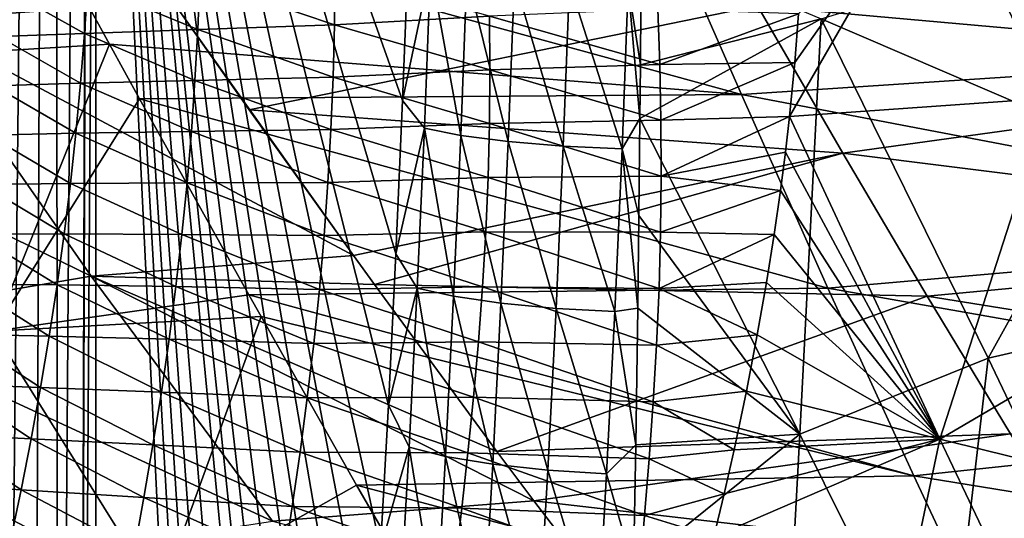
# Model space of a CAD drawing. Header units: metres. Extents: x -105 to 105, y -117 to 62.
# Tile 324 of 382: x 24.43 to 31.1, y -7.22 to -3.84. Entities that reach past the tile are written whole.
import ezdxf

# ---------------------------------------------------------------- set-up
doc = ezdxf.new("R2010")
doc.units = ezdxf.units.M
doc.layers.add('solid_509432_AD150_SW0001_01', color=7, linetype='CONTINUOUS')

msp = doc.modelspace()

# ---------------------------------------------------------------- linework, layer by layer
at = {"layer": 'solid_509432_AD150_SW0001_01'}
for points in [[(24.247339, 18.997387, 3.718871), (24.659927, 18.974371, 4.334177), (24.314623, -14.112685, 3.801828)], [(24.659927, 18.974371, 4.334177), (24.513519, -14.56144, 4.082162), (24.314623, -14.112685, 3.801828)], [(24.659927, 18.974371, 4.334177), (24.687784, -15.03554, 4.388218), (24.513519, -14.56144, 4.082162)], [(24.659927, 18.974371, 4.334177), (24.933788, 18.948616, 5.022625), (24.687784, -15.03554, 4.388218)], [(24.933788, 18.948616, 5.022625), (24.832441, -15.527455, 4.715539), (24.687784, -15.03554, 4.388218)], [(24.933788, 18.948616, 5.022625), (24.93881, 18.947937, 5.040775), (24.832441, -15.527455, 4.715539)], [(24.93881, 18.947937, 5.040775), (24.943733, 18.947256, 5.058951), (24.832441, -15.527455, 4.715539)], [(24.832441, -15.527455, 4.715539), (24.943733, 18.947256, 5.058951), (24.943733, 1.45925, 5.058951)], [(24.832441, -15.527455, 4.715539), (24.943733, 1.45925, 5.058951), (24.943733, -16.028759, 5.058951)], [(25.778952, -15.805545, 8.176036), (24.943733, -16.028759, 5.058951), (24.943733, 1.45925, 5.058951)], [(25.895687, -15.508703, 8.611695), (25.778952, -15.805545, 8.176036), (24.943733, 1.45925, 5.058951)], [(26.004684, -15.151433, 9.018476), (25.895687, -15.508703, 8.611695), (24.943733, 1.45925, 5.058951)], [(26.114771, -14.694721, 9.429327), (26.004684, -15.151433, 9.018476), (24.943733, 1.45925, 5.058951)], [(26.231422, -14.087435, 9.864674), (26.114771, -14.694721, 9.429327), (24.943733, 1.45925, 5.058951)], [(26.359917, -13.250351, 10.344225), (26.231422, -14.087435, 9.864674), (24.943733, 1.45925, 5.058951)], [(26.429111, -12.717813, 10.602464), (26.359917, -13.250351, 10.344225), (24.943733, 1.45925, 5.058951)], [(26.501348, -12.093252, 10.872055), (26.429111, -12.717813, 10.602464), (24.943733, 1.45925, 5.058951)], [(26.576569, -11.360358, 11.152777), (26.501348, -12.093252, 10.872055), (24.943733, 1.45925, 5.058951)], [(26.654648, -10.500902, 11.444173), (26.576569, -11.360358, 11.152777), (24.943733, 1.45925, 5.058951)], [(26.708025, -9.848174, 11.643378), (26.654648, -10.500902, 11.444173), (24.943733, 1.45925, 5.058951)], [(26.762272, -9.124187, 11.845836), (26.708025, -9.848174, 11.643378), (24.943733, 1.45925, 5.058951)], [(26.817308, -8.319231, 12.051229), (26.762272, -9.124187, 11.845836), (24.943733, 1.45925, 5.058951)], [(26.87257, -7.424845, 12.257475), (26.817308, -8.319231, 12.051229), (24.943733, 1.45925, 5.058951)], [(26.926561, -6.455639, 12.458967), (26.87257, -7.424845, 12.257475), (24.943733, 1.45925, 5.058951)], [(26.977571, -5.430141, 12.649341), (26.926561, -6.455639, 12.458967), (24.943733, 1.45925, 5.058951)], [(27.022991, -4.391678, 12.818848), (26.977571, -5.430141, 12.649341), (24.943733, 1.45925, 5.058951)], [(27.061956, -3.365853, 12.964272), (27.022991, -4.391678, 12.818848), (24.943733, 1.45925, 5.058951)], [(23.702496, -3.848863, -12.882402), (25.12149, -3.233153, -13.018969), (22.304592, -2.096329, -13.247952)], [(23.129868, -4.126054, -15.836517), (24.011829, -2.138889, -16.166744), (24.496012, -3.027191, -16.036428)], [(28.731476, -3.010225, -16.045742), (33.420654, -2.802741, -16.086226), (33.821884, -4.053894, -15.845884)], [(29.645636, -4.499362, 16.742535), (31.409517, -4.375299, 16.634314), (30.653074, -2.753594, 16.933634)], [(29.681322, -4.132398, 16.79549), (29.645636, -4.499362, 16.742535), (30.653074, -2.753594, 16.933634)], [(29.707012, -3.803063, 16.842133), (29.681322, -4.132398, 16.79549), (30.653074, -2.753594, 16.933634)], [(30.653074, -2.753594, 16.933634), (31.409517, -4.375299, 16.634314), (32.528255, -3.157837, 16.799286)], [(29.428278, -3.750064, -12.90574), (34.17168, -4.17171, -12.805848), (33.665951, -2.977545, -13.10446)], [(23.129868, -4.126054, -15.836517), (24.496012, -3.027191, -16.036428), (25.035501, -4.00878, -15.840075)], [(24.496012, -3.027191, -16.036428), (28.731476, -3.010225, -16.045742), (29.319971, -4.349708, -15.766714)], [(25.035501, -4.00878, -15.840075), (24.496012, -3.027191, -16.036428), (29.319971, -4.349708, -15.766714)], [(29.319971, -4.349708, -15.766714), (28.731476, -3.010225, -16.045742), (33.821884, -4.053894, -15.845884)], [(23.702496, -3.848863, -12.882402), (25.462069, -3.717191, -12.898399), (25.12149, -3.233153, -13.018969)], [(28.552742, -3.610909, 14.055549), (28.640095, -3.319851, 14.088684), (28.634405, -4.150319, 13.975059)], [(29.860731, -3.838031, 13.915733), (28.634405, -4.150319, 13.975059), (28.640095, -3.319851, 14.088684)], [(27.212793, -3.493046, 13.320502), (27.022991, -4.391678, 12.818848), (27.061956, -3.365853, 12.964272)], [(29.860731, -3.838031, 13.915733), (31.202213, -3.426704, 13.89518), (31.806458, -4.673722, 13.61173)], [(26.560396, -3.879154, 17.936876), (26.563128, -3.529157, 17.986624), (25.647503, -3.569849, 18.743839)], [(27.61203, -3.820486, 17.3622), (26.563128, -3.529157, 17.986624), (26.560396, -3.879154, 17.936876)], [(27.212793, -3.493046, 13.320502), (27.170977, -4.579565, 13.16444), (27.022991, -4.391678, 12.818848)], [(27.417208, -4.627951, 13.477238), (27.170977, -4.579565, 13.16444), (27.212793, -3.493046, 13.320502)], [(27.459259, -3.533952, 13.63418), (27.417208, -4.627951, 13.477238), (27.212793, -3.493046, 13.320502)], [(27.73842, -4.669157, 13.713747), (27.417208, -4.627951, 13.477238), (27.459259, -3.533952, 13.63418)], [(27.780674, -3.568789, 13.87144), (27.73842, -4.669157, 13.713747), (27.459259, -3.533952, 13.63418)], [(24.866941, -3.936885, 19.624224), (24.888702, -3.602059, 19.658499), (24.313271, -3.624776, 20.698587)], [(25.63446, -3.910607, 18.70096), (24.888702, -3.602059, 19.658499), (24.866941, -3.936885, 19.624224)], [(25.63446, -3.910607, 18.70096), (25.647503, -3.569849, 18.743839), (24.888702, -3.602059, 19.658499)], [(26.560396, -3.879154, 17.936876), (25.647503, -3.569849, 18.743839), (25.63446, -3.910607, 18.70096)], [(28.111658, -4.70024, 13.857066), (27.73842, -4.669157, 13.713747), (27.780674, -3.568789, 13.87144)], [(28.154064, -3.595068, 14.015324), (28.111658, -4.70024, 13.857066), (27.780674, -3.568789, 13.87144)], [(28.510244, -4.718977, 13.89695), (28.111658, -4.70024, 13.857066), (28.154064, -3.595068, 14.015324)], [(28.552742, -3.610909, 14.055549), (28.510244, -4.718977, 13.89695), (28.154064, -3.595068, 14.015324)], [(24.866941, -3.936885, 19.624224), (24.313271, -3.624776, 20.698587), (24.284687, -3.957205, 20.674353)], [(28.552742, -3.610909, 14.055549), (28.631023, -4.513137, 13.920799), (28.510244, -4.718977, 13.89695)], [(28.552742, -3.610909, 14.055549), (28.634405, -4.150319, 13.975059), (28.631023, -4.513137, 13.920799)], [(23.702496, -3.848863, -12.882402), (26.689667, -5.441865, -12.323503), (25.462069, -3.717191, -12.898399)], [(25.462069, -3.717191, -12.898399), (25.983873, -4.455013, -12.680984), (29.428278, -3.750064, -12.90574)], [(25.462069, -3.717191, -12.898399), (26.689667, -5.441865, -12.323503), (25.983873, -4.455013, -12.680984)], [(25.983873, -4.455013, -12.680984), (30.007412, -4.748857, -12.600513), (29.428278, -3.750064, -12.90574)], [(28.765974, -4.147753, 16.933825), (28.752045, -3.772734, 16.991646), (27.61203, -3.820486, 17.3622)], [(28.765974, -4.147753, 16.933825), (29.707012, -3.803063, 16.842133), (28.752045, -3.772734, 16.991646)], [(28.765974, -4.147753, 16.933825), (29.681322, -4.132398, 16.79549), (29.707012, -3.803063, 16.842133)], [(29.428278, -3.750064, -12.90574), (30.007412, -4.748857, -12.600513), (34.17168, -4.17171, -12.805848)], [(23.702496, -3.848863, -12.882402), (21.991444, -4.154826, -12.867623), (24.912556, -5.581485, -12.297625)], [(23.702496, -3.848863, -12.882402), (24.912556, -5.581485, -12.297625), (26.689667, -5.441865, -12.323503)], [(27.61422, -4.182704, 17.306995), (27.61203, -3.820486, 17.3622), (26.560396, -3.879154, 17.936876)], [(28.765974, -4.147753, 16.933825), (27.61203, -3.820486, 17.3622), (27.61422, -4.182704, 17.306995)], [(29.860731, -3.838031, 13.915733), (28.631023, -4.513137, 13.920799), (28.634405, -4.150319, 13.975059)], [(29.860731, -3.838031, 13.915733), (29.716213, -6.651552, 13.379395), (28.631023, -4.513137, 13.920799)], [(29.860731, -3.838031, 13.915733), (30.991915, -6.136744, 13.342128), (29.716213, -6.651552, 13.379395)], [(29.860731, -3.838031, 13.915733), (31.806458, -4.673722, 13.61173), (30.991915, -6.136744, 13.342128)], [(24.839819, -4.274424, 19.588573), (24.866941, -3.936885, 19.624224), (24.284687, -3.957205, 20.674353)], [(25.615587, -4.254746, 18.656864), (24.866941, -3.936885, 19.624224), (24.839819, -4.274424, 19.588573)], [(25.615587, -4.254746, 18.656864), (25.63446, -3.910607, 18.70096), (24.866941, -3.936885, 19.624224)], [(26.551285, -4.232784, 17.885975), (25.63446, -3.910607, 18.70096), (25.615587, -4.254746, 18.656864)], [(26.551285, -4.232784, 17.885975), (26.560396, -3.879154, 17.936876), (25.63446, -3.910607, 18.70096)], [(27.61422, -4.182704, 17.306995), (26.560396, -3.879154, 17.936876), (26.551285, -4.232784, 17.885975)], [(24.839819, -4.274424, 19.588573), (24.284687, -3.957205, 20.674353), (24.25111, -4.291283, 20.648487)], [(23.129868, -4.126054, -15.836517), (25.035501, -4.00878, -15.840075), (24.251904, -5.955356, -15.313056)], [(24.251904, -5.955356, -15.313056), (25.035501, -4.00878, -15.840075), (25.239939, -4.378633, -15.751504)], [(25.239939, -4.378633, -15.751504), (25.035501, -4.00878, -15.840075), (29.319971, -4.349708, -15.766714)], [(29.319971, -4.349708, -15.766714), (33.821884, -4.053894, -15.845884), (34.223797, -5.28536, -15.516381)], [(28.774221, -4.52446, 16.874058), (29.681322, -4.132398, 16.79549), (28.765974, -4.147753, 16.933825)], [(28.774221, -4.52446, 16.874058), (29.645636, -4.499362, 16.742535), (29.681322, -4.132398, 16.79549)], [(21.991444, -4.154826, -12.867623), (23.179106, -5.875553, -12.277843), (24.912556, -5.581485, -12.297625)], [(27.611004, -4.546715, 17.24992), (27.61422, -4.182704, 17.306995), (26.551285, -4.232784, 17.885975)], [(28.774221, -4.52446, 16.874058), (27.61422, -4.182704, 17.306995), (27.611004, -4.546715, 17.24992)], [(28.774221, -4.52446, 16.874058), (28.765974, -4.147753, 16.933825), (27.61422, -4.182704, 17.306995)], [(30.007412, -4.748857, -12.600513), (34.675663, -5.332405, -12.405676), (34.17168, -4.17171, -12.805848)], [(25.591728, -4.600301, 18.610991), (25.615587, -4.254746, 18.656864), (24.839819, -4.274424, 19.588573)], [(26.536951, -4.588135, 17.833242), (25.615587, -4.254746, 18.656864), (25.591728, -4.600301, 18.610991)], [(26.536951, -4.588135, 17.833242), (26.551285, -4.232784, 17.885975), (25.615587, -4.254746, 18.656864)], [(27.611004, -4.546715, 17.24992), (26.551285, -4.232784, 17.885975), (26.536951, -4.588135, 17.833242)], [(24.807899, -4.612875, 19.55117), (24.25111, -4.291283, 20.648487), (24.21287, -4.625592, 20.620871)], [(24.807899, -4.612875, 19.55117), (24.839819, -4.274424, 19.588573), (24.25111, -4.291283, 20.648487)], [(25.591728, -4.600301, 18.610991), (24.839819, -4.274424, 19.588573), (24.807899, -4.612875, 19.55117)], [(24.251904, -5.955356, -15.313056), (25.239939, -4.378633, -15.751504), (25.980072, -5.706882, -15.365392)], [(25.239939, -4.378633, -15.751504), (29.319971, -4.349708, -15.766714), (29.906162, -5.662018, -15.388054)], [(25.980072, -5.706882, -15.365392), (25.239939, -4.378633, -15.751504), (29.906162, -5.662018, -15.388054)], [(27.170977, -4.579565, 13.16444), (26.977571, -5.430141, 12.649341), (27.022991, -4.391678, 12.818848)], [(29.906162, -5.662018, -15.388054), (29.319971, -4.349708, -15.766714), (34.223797, -5.28536, -15.516381)], [(29.645636, -4.499362, 16.742535), (30.664425, -6.686245, 16.249662), (31.409517, -4.375299, 16.634314)], [(30.664425, -6.686245, 16.249662), (32.08926, -5.850471, 16.298962), (31.409517, -4.375299, 16.634314)], [(25.983873, -4.455013, -12.680984), (26.689667, -5.441865, -12.323503), (30.007412, -4.748857, -12.600513)], [(28.776415, -4.902999, 16.812645), (28.774221, -4.52446, 16.874058), (27.611004, -4.546715, 17.24992)], [(28.510244, -4.718977, 13.89695), (28.631023, -4.513137, 13.920799), (28.623903, -5.16967, 13.815463)], [(28.623903, -5.16967, 13.815463), (28.631023, -4.513137, 13.920799), (29.716213, -6.651552, 13.379395)], [(28.776415, -4.902999, 16.812645), (29.645636, -4.499362, 16.742535), (28.774221, -4.52446, 16.874058)], [(28.776415, -4.902999, 16.812645), (29.617605, -4.741831, 16.707075), (29.645636, -4.499362, 16.742535)], [(29.617605, -4.741831, 16.707075), (30.664425, -6.686245, 16.249662), (29.645636, -4.499362, 16.742535)], [(25.562498, -4.948141, 18.563892), (25.591728, -4.600301, 18.610991), (24.807899, -4.612875, 19.55117)], [(26.516954, -4.945984, 17.779182), (25.591728, -4.600301, 18.610991), (25.562498, -4.948141, 18.563892)], [(26.516954, -4.945984, 17.779182), (26.536951, -4.588135, 17.833242), (25.591728, -4.600301, 18.610991)], [(27.601978, -4.913, 17.191357), (26.536951, -4.588135, 17.833242), (26.516954, -4.945984, 17.779182)], [(27.601978, -4.913, 17.191357), (27.611004, -4.546715, 17.24992), (26.536951, -4.588135, 17.833242)], [(27.170977, -4.579565, 13.16444), (27.122704, -5.662119, 12.984285), (26.977571, -5.430141, 12.649341)], [(27.368673, -5.71761, 13.296107), (27.122704, -5.662119, 12.984285), (27.170977, -4.579565, 13.16444)], [(27.417208, -4.627951, 13.477238), (27.368673, -5.71761, 13.296107), (27.170977, -4.579565, 13.16444)], [(28.776415, -4.902999, 16.812645), (27.611004, -4.546715, 17.24992), (27.601978, -4.913, 17.191357)], [(24.770876, -4.953065, 19.512615), (24.21287, -4.625592, 20.620871), (24.169758, -4.960782, 20.592138)], [(24.770876, -4.953065, 19.512615), (24.807899, -4.612875, 19.55117), (24.21287, -4.625592, 20.620871)], [(25.562498, -4.948141, 18.563892), (24.807899, -4.612875, 19.55117), (24.770876, -4.953065, 19.512615)], [(27.689665, -5.764867, 13.531787), (27.368673, -5.71761, 13.296107), (27.417208, -4.627951, 13.477238)], [(27.73842, -4.669157, 13.713747), (27.689665, -5.764867, 13.531787), (27.417208, -4.627951, 13.477238)], [(28.062735, -5.800514, 13.674479), (27.689665, -5.764867, 13.531787), (27.73842, -4.669157, 13.713747)], [(28.111658, -4.70024, 13.857066), (28.062735, -5.800514, 13.674479), (27.73842, -4.669157, 13.713747)], [(28.46122, -5.822002, 13.713985), (28.062735, -5.800514, 13.674479), (28.111658, -4.70024, 13.857066)], [(28.510244, -4.718977, 13.89695), (28.46122, -5.822002, 13.713985), (28.111658, -4.70024, 13.857066)], [(28.510244, -4.718977, 13.89695), (28.616453, -5.797384, 13.705969), (28.46122, -5.822002, 13.713985)], [(28.510244, -4.718977, 13.89695), (28.623903, -5.16967, 13.815463), (28.616453, -5.797384, 13.705969)], [(30.991915, -6.136744, 13.342128), (31.806458, -4.673722, 13.61173), (32.351986, -5.82567, 13.289218)], [(26.689667, -5.441865, -12.323503), (26.831274, -5.637852, -12.24294), (30.007412, -4.748857, -12.600513)], [(26.831274, -5.637852, -12.24294), (30.57947, -5.716385, -12.226714), (30.007412, -4.748857, -12.600513)], [(28.776415, -4.902999, 16.812645), (29.583939, -5.001543, 16.668711), (29.617605, -4.741831, 16.707075)], [(29.583939, -5.001543, 16.668711), (30.664425, -6.686245, 16.249662), (29.617605, -4.741831, 16.707075)], [(30.007412, -4.748857, -12.600513), (30.57947, -5.716385, -12.226714), (34.675663, -5.332405, -12.405676)], [(27.586651, -5.281991, 17.131819), (27.601978, -4.913, 17.191357), (26.516954, -4.945984, 17.779182)], [(28.772047, -5.283515, 16.75005), (27.601978, -4.913, 17.191357), (27.586651, -5.281991, 17.131819)], [(28.772047, -5.283515, 16.75005), (28.776415, -4.902999, 16.812645), (27.601978, -4.913, 17.191357)], [(28.772047, -5.283515, 16.75005), (29.583939, -5.001543, 16.668711), (28.776415, -4.902999, 16.812645)], [(24.728426, -5.295626, 19.47352), (24.169758, -4.960782, 20.592138), (24.12155, -5.297349, 20.56292)], [(24.728426, -5.295626, 19.47352), (24.770876, -4.953065, 19.512615), (24.169758, -4.960782, 20.592138)], [(25.527504, -5.298922, 18.516153), (24.770876, -4.953065, 19.512615), (24.728426, -5.295626, 19.47352)], [(25.527504, -5.298922, 18.516153), (25.562498, -4.948141, 18.563892), (24.770876, -4.953065, 19.512615)], [(26.490849, -5.306906, 17.724337), (25.562498, -4.948141, 18.563892), (25.527504, -5.298922, 18.516153)], [(26.490849, -5.306906, 17.724337), (26.516954, -4.945984, 17.779182), (25.562498, -4.948141, 18.563892)], [(27.586651, -5.281991, 17.131819), (26.516954, -4.945984, 17.779182), (26.490849, -5.306906, 17.724337)], [(28.772047, -5.283515, 16.75005), (29.541178, -5.298644, 16.624365), (29.583939, -5.001543, 16.668711)], [(29.583939, -5.001543, 16.668711), (29.541178, -5.298644, 16.624365), (30.664425, -6.686245, 16.249662)], [(28.616453, -5.797384, 13.705969), (28.623903, -5.16967, 13.815463), (29.716213, -6.651552, 13.379395)], [(24.680428, -5.640551, 19.434212), (24.12155, -5.297349, 20.56292), (24.06815, -5.635297, 20.533613)], [(24.680428, -5.640551, 19.434212), (24.728426, -5.295626, 19.47352), (24.12155, -5.297349, 20.56292)], [(25.486616, -5.652601, 18.468029), (24.728426, -5.295626, 19.47352), (24.680428, -5.640551, 19.434212)], [(25.486616, -5.652601, 18.468029), (25.527504, -5.298922, 18.516153), (24.728426, -5.295626, 19.47352)], [(26.45854, -5.670791, 17.668894), (25.527504, -5.298922, 18.516153), (25.486616, -5.652601, 18.468029)], [(26.45854, -5.670791, 17.668894), (26.490849, -5.306906, 17.724337), (25.527504, -5.298922, 18.516153)], [(27.564959, -5.65352, 17.071449), (26.490849, -5.306906, 17.724337), (26.45854, -5.670791, 17.668894)], [(27.564959, -5.65352, 17.071449), (27.586651, -5.281991, 17.131819), (26.490849, -5.306906, 17.724337)], [(28.761126, -5.665732, 16.686375), (27.586651, -5.281991, 17.131819), (27.564959, -5.65352, 17.071449)], [(28.761126, -5.665732, 16.686375), (28.772047, -5.283515, 16.75005), (27.586651, -5.281991, 17.131819)], [(28.761126, -5.665732, 16.686375), (29.541178, -5.298644, 16.624365), (28.772047, -5.283515, 16.75005)], [(28.761126, -5.665732, 16.686375), (29.488985, -5.624166, 16.575314), (29.541178, -5.298644, 16.624365)], [(29.541178, -5.298644, 16.624365), (29.488985, -5.624166, 16.575314), (30.664425, -6.686245, 16.249662)], [(29.906162, -5.662018, -15.388054), (34.223797, -5.28536, -15.516381), (34.626957, -6.493459, -15.097383)], [(30.57947, -5.716385, -12.226714), (35.179729, -6.45471, -11.904527), (34.675663, -5.332405, -12.405676)], [(24.912556, -5.581485, -12.297625), (26.831274, -5.637852, -12.24294), (26.689667, -5.441865, -12.323503)], [(27.122704, -5.662119, 12.984285), (26.926561, -6.455639, 12.458967), (26.977571, -5.430141, 12.649341)], [(24.912556, -5.581485, -12.297625), (23.179106, -5.875553, -12.277843), (26.140093, -7.240955, -11.495845)], [(24.912556, -5.581485, -12.297625), (27.91234, -7.104265, -11.529816), (27.662203, -6.770358, -11.710224)], [(24.912556, -5.581485, -12.297625), (26.140093, -7.240955, -11.495845), (27.91234, -7.104265, -11.529816)], [(24.912556, -5.581485, -12.297625), (27.662203, -6.770358, -11.710224), (26.831274, -5.637852, -12.24294)], [(24.626883, -5.987533, 19.394974), (24.06815, -5.635297, 20.533613), (24.009539, -5.974383, 20.504599)], [(24.626883, -5.987533, 19.394974), (24.680428, -5.640551, 19.434212), (24.06815, -5.635297, 20.533613)], [(25.439886, -6.008826, 18.41972), (24.680428, -5.640551, 19.434212), (24.626883, -5.987533, 19.394974)], [(25.439886, -6.008826, 18.41972), (25.486616, -5.652601, 18.468029), (24.680428, -5.640551, 19.434212)], [(26.420145, -6.037261, 17.612988), (25.486616, -5.652601, 18.468029), (25.439886, -6.008826, 18.41972)], [(26.420145, -6.037261, 17.612988), (26.45854, -5.670791, 17.668894), (25.486616, -5.652601, 18.468029)], [(25.980072, -5.706882, -15.365392), (29.906162, -5.662018, -15.388054), (30.48715, -6.935239, -14.914065)], [(27.537066, -6.027245, 17.010323), (26.45854, -5.670791, 17.668894), (26.420145, -6.037261, 17.612988)], [(27.537066, -6.027245, 17.010323), (27.564959, -5.65352, 17.071449), (26.45854, -5.670791, 17.668894)], [(26.831274, -5.637852, -12.24294), (27.662203, -6.770358, -11.710224), (30.57947, -5.716385, -12.226714)], [(27.122704, -5.662119, 12.984285), (27.067966, -6.739946, 12.780002), (26.926561, -6.455639, 12.458967)], [(27.313629, -6.802713, 13.090681), (27.067966, -6.739946, 12.780002), (27.122704, -5.662119, 12.984285)], [(27.368673, -5.71761, 13.296107), (27.313629, -6.802713, 13.090681), (27.122704, -5.662119, 12.984285)], [(28.743898, -6.049302, 16.621653), (27.564959, -5.65352, 17.071449), (27.537066, -6.027245, 17.010323)], [(28.743898, -6.049302, 16.621653), (28.761126, -5.665732, 16.686375), (27.564959, -5.65352, 17.071449)], [(28.743898, -6.049302, 16.621653), (29.426697, -5.979643, 16.521189), (28.761126, -5.665732, 16.686375)], [(28.761126, -5.665732, 16.686375), (29.426697, -5.979643, 16.521189), (29.488985, -5.624166, 16.575314)], [(29.488985, -5.624166, 16.575314), (29.426697, -5.979643, 16.521189), (30.664425, -6.686245, 16.249662)], [(30.48715, -6.935239, -14.914065), (29.906162, -5.662018, -15.388054), (34.626957, -6.493459, -15.097383)], [(24.251904, -5.955356, -15.313056), (25.980072, -5.706882, -15.365392), (26.063683, -5.855721, -15.315308)], [(26.063683, -5.855721, -15.315308), (25.980072, -5.706882, -15.365392), (30.48715, -6.935239, -14.914065)], [(27.634359, -6.856167, 13.325388), (27.313629, -6.802713, 13.090681), (27.368673, -5.71761, 13.296107)], [(27.689665, -5.764867, 13.531787), (27.634359, -6.856167, 13.325388), (27.368673, -5.71761, 13.296107)], [(27.662203, -6.770358, -11.710224), (31.14443, -6.648873, -11.786698), (30.57947, -5.716385, -12.226714)], [(30.57947, -5.716385, -12.226714), (31.14443, -6.648873, -11.786698), (35.179729, -6.45471, -11.904527)], [(28.007233, -6.896488, 13.467346), (27.634359, -6.856167, 13.325388), (27.689665, -5.764867, 13.531787)], [(28.062735, -5.800514, 13.674479), (28.007233, -6.896488, 13.467346), (27.689665, -5.764867, 13.531787)], [(28.4056, -6.920795, 13.506411), (28.007233, -6.896488, 13.467346), (28.062735, -5.800514, 13.674479)], [(28.46122, -5.822002, 13.713985), (28.4056, -6.920795, 13.506411), (28.062735, -5.800514, 13.674479)], [(28.46122, -5.822002, 13.713985), (28.616453, -5.797384, 13.705969), (28.6028, -6.724628, 13.528377)], [(28.616453, -5.797384, 13.705969), (29.716213, -6.651552, 13.379395), (28.6028, -6.724628, 13.528377)], [(24.251904, -5.955356, -15.313056), (26.063683, -5.855721, -15.315308), (25.375866, -7.751389, -14.58746)], [(25.375866, -7.751389, -14.58746), (26.063683, -5.855721, -15.315308), (26.711332, -6.998131, -14.882732)], [(26.711332, -6.998131, -14.882732), (26.063683, -5.855721, -15.315308), (30.48715, -6.935239, -14.914065)], [(28.46122, -5.822002, 13.713985), (28.6028, -6.724628, 13.528377), (28.4056, -6.920795, 13.506411)], [(30.664425, -6.686245, 16.249662), (32.695499, -7.184085, 15.935346), (32.08926, -5.850471, 16.298962)], [(30.991915, -6.136744, 13.342128), (32.351986, -5.82567, 13.289218), (32.001514, -8.251347, 12.583988)], [(23.179106, -5.875553, -12.277843), (24.401459, -7.510242, -11.472108), (26.140093, -7.240955, -11.495845)], [(22.486572, -6.252821, -15.307288), (24.251904, -5.955356, -15.313056), (25.375866, -7.751389, -14.58746)], [(24.568047, -6.335572, 19.356056), (24.009539, -5.974383, 20.504599), (23.945875, -6.313794, 20.476229)], [(24.568047, -6.335572, 19.356056), (24.626883, -5.987533, 19.394974), (24.009539, -5.974383, 20.504599)], [(25.387699, -6.366537, 18.371393), (24.626883, -5.987533, 19.394974), (24.568047, -6.335572, 19.356056)], [(25.387699, -6.366537, 18.371393), (25.439886, -6.008826, 18.41972), (24.626883, -5.987533, 19.394974)], [(28.743898, -6.049302, 16.621653), (29.353092, -6.361445, 16.462589), (29.426697, -5.979643, 16.521189)], [(29.426697, -5.979643, 16.521189), (29.353092, -6.361445, 16.462589), (30.664425, -6.686245, 16.249662)], [(26.376204, -6.40533, 17.556719), (25.439886, -6.008826, 18.41972), (25.387699, -6.366537, 18.371393)], [(26.376204, -6.40533, 17.556719), (26.420145, -6.037261, 17.612988), (25.439886, -6.008826, 18.41972)], [(27.503614, -6.402439, 16.948513), (26.420145, -6.037261, 17.612988), (26.376204, -6.40533, 17.556719)], [(27.503614, -6.402439, 16.948513), (27.537066, -6.027245, 17.010323), (26.420145, -6.037261, 17.612988)], [(28.721149, -6.433799, 16.555946), (27.537066, -6.027245, 17.010323), (27.503614, -6.402439, 16.948513)], [(28.721149, -6.433799, 16.555946), (28.743898, -6.049302, 16.621653), (27.537066, -6.027245, 17.010323)], [(28.721149, -6.433799, 16.555946), (29.353092, -6.361445, 16.462589), (28.743898, -6.049302, 16.621653)], [(30.991915, -6.136744, 13.342128), (30.700216, -8.635077, 12.676415), (29.716213, -6.651552, 13.379395)], [(30.991915, -6.136744, 13.342128), (32.001514, -8.251347, 12.583988), (30.700216, -8.635077, 12.676415)], [(22.486572, -6.252821, -15.307288), (25.375866, -7.751389, -14.58746), (23.693811, -7.99663, -14.583633)], [(24.504303, -6.683457, 19.317566), (23.945875, -6.313794, 20.476229), (23.877398, -6.652543, 20.448738)], [(24.504303, -6.683457, 19.317566), (24.568047, -6.335572, 19.356056), (23.945875, -6.313794, 20.476229)], [(25.330601, -6.724463, 18.323053), (24.568047, -6.335572, 19.356056), (24.504303, -6.683457, 19.317566)], [(25.330601, -6.724463, 18.323053), (25.387699, -6.366537, 18.371393), (24.568047, -6.335572, 19.356056)], [(26.327435, -6.773831, 17.500023), (25.387699, -6.366537, 18.371393), (25.330601, -6.724463, 18.323053)], [(26.327435, -6.773831, 17.500023), (26.376204, -6.40533, 17.556719), (25.387699, -6.366537, 18.371393)], [(27.465466, -6.778226, 16.885937), (26.376204, -6.40533, 17.556719), (26.327435, -6.773831, 17.500023)], [(27.465466, -6.778226, 16.885937), (27.503614, -6.402439, 16.948513), (26.376204, -6.40533, 17.556719)], [(28.693903, -6.81874, 16.489166), (27.503614, -6.402439, 16.948513), (27.465466, -6.778226, 16.885937)], [(28.693903, -6.81874, 16.489166), (28.721149, -6.433799, 16.555946), (27.503614, -6.402439, 16.948513)], [(28.721149, -6.433799, 16.555946), (29.27001, -6.757647, 16.401344), (29.353092, -6.361445, 16.462589)], [(29.353092, -6.361445, 16.462589), (29.27001, -6.757647, 16.401344), (30.664425, -6.686245, 16.249662)], [(27.067966, -6.739946, 12.780002), (26.87257, -7.424845, 12.257475), (26.926561, -6.455639, 12.458967)], [(28.693903, -6.81874, 16.489166), (29.27001, -6.757647, 16.401344), (28.721149, -6.433799, 16.555946)], [(30.48715, -6.935239, -14.914065), (34.626957, -6.493459, -15.097383), (35.032871, -7.673727, -14.58815)], [(24.436352, -7.029585, 19.279219), (23.877398, -6.652543, 20.448738), (23.80459, -6.98929, 20.421886)], [(24.436352, -7.029585, 19.279219), (24.504303, -6.683457, 19.317566), (23.877398, -6.652543, 20.448738)], [(27.662203, -6.770358, -11.710224), (27.91234, -7.104265, -11.529816), (31.14443, -6.648873, -11.786698)], [(27.91234, -7.104265, -11.529816), (31.703619, -7.543305, -11.282749), (31.14443, -6.648873, -11.786698)], [(28.588461, -7.561151, 13.351109), (29.716213, -6.651552, 13.379395), (29.569454, -9.378055, 12.669567)], [(28.6028, -6.724628, 13.528377), (29.716213, -6.651552, 13.379395), (28.588461, -7.561151, 13.351109)], [(29.569454, -9.378055, 12.669567), (29.716213, -6.651552, 13.379395), (30.700216, -8.635077, 12.676415)], [(25.269499, -7.080989, 18.274408), (24.504303, -6.683457, 19.317566), (24.436352, -7.029585, 19.279219)], [(25.269499, -7.080989, 18.274408), (25.330601, -6.724463, 18.323053), (24.504303, -6.683457, 19.317566)], [(26.274944, -7.141394, 17.442638), (25.330601, -6.724463, 18.323053), (25.269499, -7.080989, 18.274408)], [(26.274944, -7.141394, 17.442638), (26.327435, -6.773831, 17.500023), (25.330601, -6.724463, 18.323053)], [(27.067966, -6.739946, 12.780002), (27.006508, -7.812159, 12.550634), (26.87257, -7.424845, 12.257475)], [(27.25181, -7.882557, 12.859963), (27.006508, -7.812159, 12.550634), (27.067966, -6.739946, 12.780002)], [(27.313629, -6.802713, 13.090681), (27.25181, -7.882557, 12.859963), (27.067966, -6.739946, 12.780002)], [(28.4056, -6.920795, 13.506411), (28.6028, -6.724628, 13.528377), (28.588461, -7.561151, 13.351109)], [(29.133053, -7.348955, 16.309488), (30.11698, -9.279971, 15.733515), (30.664425, -6.686245, 16.249662)], [(29.202406, -7.057682, 16.354784), (29.133053, -7.348955, 16.309488), (30.664425, -6.686245, 16.249662)], [(29.27001, -6.757647, 16.401344), (29.202406, -7.057682, 16.354784), (30.664425, -6.686245, 16.249662)], [(30.11698, -9.279971, 15.733515), (31.633417, -8.723584, 15.646449), (30.664425, -6.686245, 16.249662)], [(30.664425, -6.686245, 16.249662), (31.633417, -8.723584, 15.646449), (32.695499, -7.184085, 15.935346)], [(27.423813, -7.153748, 16.822418), (26.327435, -6.773831, 17.500023), (26.274944, -7.141394, 17.442638)], [(27.423813, -7.153748, 16.822418), (27.465466, -6.778226, 16.885937), (26.327435, -6.773831, 17.500023)], [(27.572231, -7.942511, 13.09352), (27.25181, -7.882557, 12.859963), (27.313629, -6.802713, 13.090681)], [(27.634359, -6.856167, 13.325388), (27.572231, -7.942511, 13.09352), (27.313629, -6.802713, 13.090681)], [(28.663479, -7.203907, 16.421227), (27.465466, -6.778226, 16.885937), (27.423813, -7.153748, 16.822418)], [(28.663479, -7.203907, 16.421227), (28.693903, -6.81874, 16.489166), (27.465466, -6.778226, 16.885937)], [(28.693903, -6.81874, 16.489166), (29.202406, -7.057682, 16.354784), (29.27001, -6.757647, 16.401344)], [(27.944872, -7.987735, 13.234612), (27.572231, -7.942511, 13.09352), (27.634359, -6.856167, 13.325388)], [(28.007233, -6.896488, 13.467346), (27.944872, -7.987735, 13.234612), (27.634359, -6.856167, 13.325388)], [(28.663479, -7.203907, 16.421227), (29.202406, -7.057682, 16.354784), (28.693903, -6.81874, 16.489166)], [(26.711332, -6.998131, -14.882732), (30.48715, -6.935239, -14.914065), (31.058466, -8.151761, -14.35322)], [(28.3431, -8.014997, 13.273152), (27.944872, -7.987735, 13.234612), (28.007233, -6.896488, 13.467346)], [(28.4056, -6.920795, 13.506411), (28.3431, -8.014997, 13.273152), (28.007233, -6.896488, 13.467346)], [(28.4056, -6.920795, 13.506411), (28.588461, -7.561151, 13.351109), (28.3431, -8.014997, 13.273152)], [(31.058466, -8.151761, -14.35322), (30.48715, -6.935239, -14.914065), (35.032871, -7.673727, -14.58815)], [(24.365026, -7.372165, 19.240442), (24.436352, -7.029585, 19.279219), (23.80459, -6.98929, 20.421886)], [(25.375866, -7.751389, -14.58746), (26.711332, -6.998131, -14.882732), (27.098066, -7.669562, -14.586651)], [(27.098066, -7.669562, -14.586651), (26.711332, -6.998131, -14.882732), (31.058466, -8.151761, -14.35322)], [(25.205456, -7.434329, 18.224886), (24.436352, -7.029585, 19.279219), (24.365026, -7.372165, 19.240442)], [(25.205456, -7.434329, 18.224886), (25.269499, -7.080989, 18.274408), (24.436352, -7.029585, 19.279219)], [(28.663479, -7.203907, 16.421227), (29.133053, -7.348955, 16.309488), (29.202406, -7.057682, 16.354784)], [(26.219999, -7.50652, 17.384043), (25.269499, -7.080989, 18.274408), (25.205456, -7.434329, 18.224886)], [(26.219999, -7.50652, 17.384043), (26.274944, -7.141394, 17.442638), (25.269499, -7.080989, 18.274408)], [(26.140093, -7.240955, -11.495845), (28.476379, -7.842061, -11.089618), (27.91234, -7.104265, -11.529816)], [(27.91234, -7.104265, -11.529816), (28.476379, -7.842061, -11.089618), (31.703619, -7.543305, -11.282749)], [(27.380075, -7.528093, 16.757576), (26.274944, -7.141394, 17.442638), (26.219999, -7.50652, 17.384043)], [(27.380075, -7.528093, 16.757576), (27.423813, -7.153748, 16.822418), (26.274944, -7.141394, 17.442638)], [(28.631422, -7.589209, 16.351894), (27.423813, -7.153748, 16.822418), (27.380075, -7.528093, 16.757576)], [(28.631422, -7.589209, 16.351894), (28.663479, -7.203907, 16.421227), (27.423813, -7.153748, 16.822418)], [(28.631422, -7.589209, 16.351894), (29.133053, -7.348955, 16.309488), (28.663479, -7.203907, 16.421227)]]:
    msp.add_3dface(points, dxfattribs=at)

doc.saveas('drawing.dxf')
